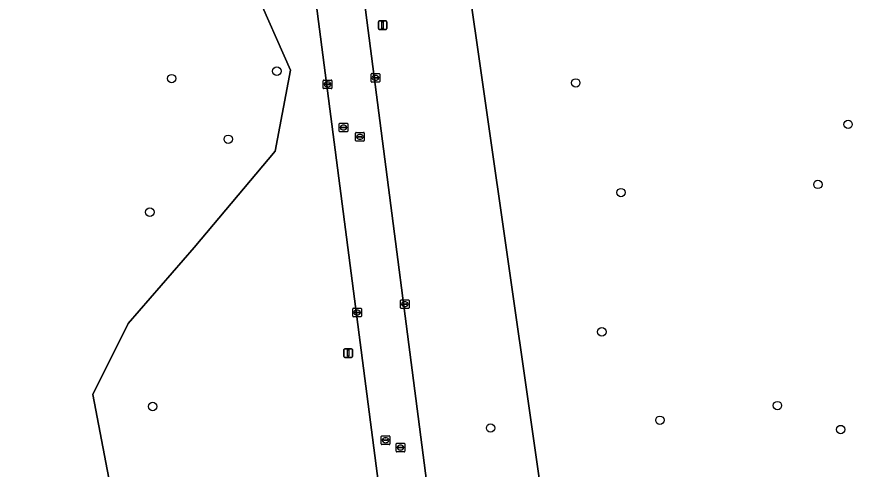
# Model space of a CAD drawing. Extents: x 154324 to 155744, y 382937 to 384188.
# Drawn here: x 155228 to 155325.7, y 383724.2 to 383776.8 of the extents above; entities that cross this region are included whole.
import ezdxf

# ---------------------------------------------------------------- set-up
doc = ezdxf.new("R2010")
doc.units = 0
for name, color, linetype in [('IMGEO_Berm_groen', 7, 'Continuous'), ('IMGEO_Boom', 7, 'Continuous'), ('IMGEO_Groenvoorziening', 7, 'Continuous'), ('IMGEO_Kolk', 7, 'Continuous'), ('IMGEO_Lichtmast', 7, 'Continuous'), ('IMGEO_Loofbos', 7, 'Continuous'), ('IMGEO_Rijbaan_lokaal_gesloten', 7, 'Continuous'), ('IMGEO_Rioolput', 7, 'Continuous')]:
    doc.layers.add(name, color=color, linetype=linetype)

msp = doc.modelspace()

# ---------------------------------------------------------------- linework, layer by layer
at = {"layer": 'IMGEO_Berm_groen'}
for points in [[(155295.605, 383523.574), (155294.743, 383533.501), (155292.341, 383552.859), (155282.449, 383627.726), (155274.026, 383692.293), (155244.018, 383923.45), (155240.659, 383949.763)], [(155246.304, 383949.696), (155279.604, 383692.563), (155297.905, 383553.418), (155300.365, 383533.57), (155301.362, 383523.907)], [(155323.557, 383503.266), (155325.548, 383519.946), (155306.103, 383602.506), (155261.74, 383912.135)], [(155248.616, 383833.183), (155242.126, 383823.742), (155233.276, 383818.432), (155227.966, 383811.942), (155229.736, 383806.042), (155241.536, 383795.422), (155249.796, 383788.932), (155255.697, 383780.081), (155259.827, 383770.641), (155258.057, 383761.201), (155248.616, 383749.991), (155240.946, 383741.14), (155236.816, 383732.88), (155239.176, 383720.49)]]:
    msp.add_lwpolyline(points, dxfattribs=at)
at = {"layer": 'IMGEO_Boom'}
for centre in [(155258.256, 383770.515), (155246.008, 383769.653), (155293.073, 383769.154), (155324.786, 383764.325), (155252.594, 383762.593), (155321.279, 383757.333), (155298.336, 383756.38), (155243.459, 383754.102), (155296.109, 383740.166), (155243.79, 383731.475), (155316.559, 383731.577), (155302.869, 383729.872), (155283.146, 383728.969), (155323.927, 383728.793)]:
    msp.add_circle(centre, 0.489, dxfattribs=at)
at = {"layer": 'IMGEO_Groenvoorziening'}
msp.add_lwpolyline([(155239.176, 383720.49), (155236.816, 383732.88), (155240.946, 383741.14), (155248.616, 383749.991), (155258.057, 383761.201), (155259.827, 383770.641), (155255.697, 383780.081), (155249.796, 383788.932), (155241.536, 383795.422), (155229.736, 383806.042), (155227.966, 383811.942), (155233.276, 383818.432), (155242.126, 383823.742), (155248.616, 383833.183)], dxfattribs=at)
at = {"layer": 'IMGEO_Kolk'}
for p, q in [((155269.309, 383770.238), (155270.161, 383770.238)), ((155263.667, 383768.556), (155263.667, 383769.408)), ((155263.742, 383769.482), (155264.594, 383769.482)), ((155264.155, 383769.262), (155264.18, 383769.262)), ((155264.668, 383769.408), (155264.668, 383768.556)), ((155269.234, 383769.312), (155269.234, 383770.164)), ((155269.493, 383769.732), (155269.493, 383769.744)), ((155269.931, 383769.695), (155269.533, 383769.695)), ((155269.536, 383769.781), (155269.934, 383769.781)), ((155269.745, 383769.458), (155269.72, 383769.458)), ((155269.722, 383770.018), (155269.747, 383770.018)), ((155269.977, 383769.744), (155269.977, 383769.732)), ((155270.235, 383770.164), (155270.235, 383769.312)), ((155264.594, 383768.482), (155263.742, 383768.482)), ((155263.926, 383768.976), (155263.926, 383768.988)), ((155264.364, 383768.939), (155263.966, 383768.939)), ((155263.969, 383769.025), (155264.367, 383769.025)), ((155264.178, 383768.702), (155264.153, 383768.702)), ((155264.41, 383768.988), (155264.41, 383768.976)), ((155270.161, 383769.238), (155269.309, 383769.238)), ((155272.735, 383743.892), (155273.587, 383743.892)), ((155267.173, 383742.926), (155268.025, 383742.926)), ((155272.66, 383742.966), (155272.66, 383743.818)), ((155273.587, 383742.892), (155272.735, 383742.892)), ((155272.919, 383743.386), (155272.919, 383743.398)), ((155273.357, 383743.349), (155272.959, 383743.349)), ((155272.962, 383743.435), (155273.36, 383743.435)), ((155273.171, 383743.112), (155273.146, 383743.112)), ((155273.148, 383743.672), (155273.173, 383743.672)), ((155273.403, 383743.398), (155273.403, 383743.386)), ((155273.661, 383743.818), (155273.661, 383742.966)), ((155267.098, 383742), (155267.098, 383742.852)), ((155268.025, 383741.926), (155267.173, 383741.926)), ((155267.357, 383742.42), (155267.357, 383742.432)), ((155267.795, 383742.383), (155267.397, 383742.383)), ((155267.4, 383742.469), (155267.798, 383742.469)), ((155267.609, 383742.146), (155267.584, 383742.146)), ((155267.586, 383742.706), (155267.611, 383742.706)), ((155267.841, 383742.432), (155267.841, 383742.42)), ((155268.099, 383742.852), (155268.099, 383742))]:
    msp.add_line(p, q, dxfattribs=at)
for points in [[(155269.309, 383770.238), (155270.161, 383770.238)], [(155263.667, 383768.556), (155263.667, 383769.408)], [(155263.742, 383769.482), (155264.594, 383769.482)], [(155264.668, 383769.408), (155264.668, 383768.556)], [(155269.234, 383769.312), (155269.234, 383770.164)], [(155270.235, 383770.164), (155270.235, 383769.312)], [(155264.594, 383768.482), (155263.742, 383768.482)], [(155270.161, 383769.238), (155269.309, 383769.238)], [(155272.735, 383743.892), (155273.587, 383743.892)], [(155267.173, 383742.926), (155268.025, 383742.926)], [(155272.66, 383742.966), (155272.66, 383743.818)], [(155273.587, 383742.892), (155272.735, 383742.892)], [(155273.661, 383743.818), (155273.661, 383742.966)], [(155267.098, 383742), (155267.098, 383742.852)], [(155268.025, 383741.926), (155267.173, 383741.926)], [(155268.099, 383742.852), (155268.099, 383742)]]:
    msp.add_lwpolyline(points, dxfattribs=at)
for centre, radius, start, end in [((155269.311, 383770.162), 0.0765, 91.55205, 178.44795), ((155269.311, 383770.162), 0.0765, 91.55205, 178.44795), ((155270.159, 383770.162), 0.0765, 1.55205, 88.44795), ((155270.159, 383770.162), 0.0765, 1.55205, 88.44795), ((155263.744, 383769.406), 0.0765, 91.55205, 178.44795), ((155263.744, 383769.406), 0.0765, 91.55205, 178.44795), ((155264.592, 383769.406), 0.0765, 1.55205, 88.44795), ((155264.592, 383769.406), 0.0765, 1.55205, 88.44795), ((155269.311, 383769.314), 0.0765, 181.55205, 268.44795), ((155269.311, 383769.314), 0.0765, 181.55205, 268.44795), ((155269.533, 383769.741), 0.0403, 85.87752, 175.75265), ((155269.53, 383769.731), 0.0366, 178.93798, 274.71019), ((155269.934, 383769.738), 0.043, 264.86636, 352.45326), ((155269.938, 383769.743), 0.0386, 1.73085, 96.63898), ((155270.159, 383769.314), 0.0765, 271.55205, 358.44795), ((155270.159, 383769.314), 0.0765, 271.55205, 358.44795), ((155263.744, 383768.558), 0.0765, 181.55205, 268.44795), ((155263.744, 383768.558), 0.0765, 181.55205, 268.44795), ((155263.966, 383768.985), 0.0403, 85.87752, 175.75265), ((155263.963, 383768.975), 0.0366, 178.93798, 274.71019), ((155264.367, 383768.982), 0.043, 264.86636, 352.45326), ((155264.371, 383768.987), 0.0386, 1.73085, 96.63898), ((155264.592, 383768.558), 0.0765, 271.55205, 358.44795), ((155264.592, 383768.558), 0.0765, 271.55205, 358.44795), ((155272.737, 383743.816), 0.0765, 91.55205, 178.44795), ((155272.737, 383743.816), 0.0765, 91.55205, 178.44795), ((155273.585, 383743.816), 0.0765, 1.55205, 88.44795), ((155273.585, 383743.816), 0.0765, 1.55205, 88.44795), ((155267.175, 383742.85), 0.0765, 91.55205, 178.44795), ((155267.175, 383742.85), 0.0765, 91.55205, 178.44795), ((155268.023, 383742.85), 0.0765, 1.55205, 88.44795), ((155268.023, 383742.85), 0.0765, 1.55205, 88.44795), ((155272.737, 383742.968), 0.0765, 181.55205, 268.44795), ((155272.737, 383742.968), 0.0765, 181.55205, 268.44795), ((155272.959, 383743.395), 0.0403, 85.87752, 175.75265), ((155272.956, 383743.385), 0.0366, 178.93798, 274.71019), ((155273.36, 383743.392), 0.043, 264.86636, 352.45326), ((155273.364, 383743.397), 0.0386, 1.73085, 96.63898), ((155273.585, 383742.968), 0.0765, 271.55205, 358.44795), ((155273.585, 383742.968), 0.0765, 271.55205, 358.44795), ((155267.175, 383742.002), 0.0765, 181.55205, 268.44795), ((155267.175, 383742.002), 0.0765, 181.55205, 268.44795), ((155267.397, 383742.429), 0.0403, 85.87752, 175.75265), ((155267.394, 383742.419), 0.0366, 178.93798, 274.71019), ((155267.798, 383742.426), 0.043, 264.86636, 352.45326), ((155267.802, 383742.431), 0.0386, 1.73085, 96.63898), ((155268.023, 383742.002), 0.0765, 271.55205, 358.44795), ((155268.023, 383742.002), 0.0765, 271.55205, 358.44795)]:
    msp.add_arc(centre, radius, start, end, dxfattribs=at)
for centre, major_axis, ratio, start_param, end_param in [((155264.154, 383768.982), (-0.387, 0.002), 0.722429, 4.712389, 7.853982), ((155264.179, 383768.982), (-0.39, 0.002), 0.717154, 1.570796, 4.712389), ((155269.721, 383769.738), (-0.387, 0.002), 0.722429, 4.712389, 7.853982), ((155269.746, 383769.738), (-0.39, 0.002), 0.717154, 1.570796, 4.712389), ((155273.147, 383743.392), (-0.387, 0.002), 0.722429, 4.712389, 7.853982), ((155273.172, 383743.392), (-0.39, 0.002), 0.717154, 1.570796, 4.712389), ((155267.585, 383742.426), (-0.387, 0.002), 0.722429, 4.712389, 7.853982), ((155267.61, 383742.426), (-0.39, 0.002), 0.717154, 1.570796, 4.712389)]:
    msp.add_ellipse(centre, major_axis=major_axis, ratio=ratio, start_param=start_param, end_param=end_param, dxfattribs=at)
at = {"layer": 'IMGEO_Lichtmast'}
for p, q in [((155270.08, 383775.469), (155270.08, 383776.269)), ((155270.08, 383776.269), (155270.08, 383775.469)), ((155270.18, 383776.369), (155270.97, 383776.369)), ((155270.97, 383776.369), (155270.18, 383776.369)), ((155271.07, 383776.269), (155271.07, 383775.469)), ((155271.07, 383775.469), (155271.07, 383776.269)), ((155270.97, 383775.369), (155270.18, 383775.369)), ((155270.18, 383775.369), (155270.97, 383775.369)), ((155266.067, 383737.292), (155266.067, 383738.092)), ((155266.067, 383738.092), (155266.067, 383737.292)), ((155266.167, 383738.192), (155266.957, 383738.192)), ((155266.957, 383738.192), (155266.167, 383738.192)), ((155267.057, 383738.092), (155267.057, 383737.292)), ((155267.057, 383737.292), (155267.057, 383738.092)), ((155266.957, 383737.192), (155266.167, 383737.192)), ((155266.167, 383737.192), (155266.957, 383737.192))]:
    msp.add_line(p, q, dxfattribs=at)
for points in [[(155270.5, 383776.244), (155270.65, 383776.244), (155270.65, 383775.494), (155270.5, 383775.494), (155270.5, 383776.244)], [(155266.487, 383738.067), (155266.637, 383738.067), (155266.637, 383737.317), (155266.487, 383737.317), (155266.487, 383738.067)]]:
    msp.add_lwpolyline(points, dxfattribs=at)
for centre, start, end in [((155270.18, 383776.269), 90, 180), ((155270.18, 383776.269), 90, 180), ((155270.97, 383776.269), 0, 90), ((155270.97, 383776.269), 360, 90), ((155270.18, 383775.469), 180, 270), ((155270.18, 383775.469), 180, 270), ((155270.97, 383775.469), 270, 0), ((155270.97, 383775.469), 270, 0), ((155266.167, 383738.092), 90, 180), ((155266.167, 383738.092), 90, 180), ((155266.957, 383738.092), 0, 90), ((155266.957, 383738.092), 360, 90), ((155266.167, 383737.292), 180, 270), ((155266.167, 383737.292), 180, 270), ((155266.957, 383737.292), 270, 0), ((155266.957, 383737.292), 270, 0)]:
    msp.add_arc(centre, 0.1, start, end, dxfattribs=at)
at = {"layer": 'IMGEO_Loofbos'}
msp.add_lwpolyline([(155336.238, 383809.424), (155323.113, 383849.226), (155303.534, 383922.252), (155300.916, 383943.435), (155300.916, 383955.474), (155295.178, 383988.009), (155291.815, 384001.275), (155265.808, 383990.706), (155259.697, 383987.94), (155249.962, 383983.402), (155261.74, 383912.135), (155306.103, 383602.506), (155325.548, 383519.946), (155323.557, 383503.266)], dxfattribs=at)
at = {"layer": 'IMGEO_Rijbaan_lokaal_gesloten'}
for points in [[(155240.659, 383949.763), (155244.018, 383923.45), (155274.026, 383692.293), (155282.449, 383627.726), (155292.341, 383552.859), (155294.743, 383533.501), (155295.605, 383523.574)], [(155301.362, 383523.907), (155300.365, 383533.57), (155297.905, 383553.418), (155279.604, 383692.563), (155246.304, 383949.696)]]:
    msp.add_lwpolyline(points, dxfattribs=at)
at = {"layer": 'IMGEO_Rioolput'}
for p, q in [((155265.514, 383763.532), (155265.514, 383764.384)), ((155265.589, 383764.458), (155266.441, 383764.458)), ((155266.515, 383764.384), (155266.515, 383763.532)), ((155266.441, 383763.458), (155265.589, 383763.458)), ((155265.773, 383763.952), (155265.773, 383763.964)), ((155266.211, 383763.915), (155265.813, 383763.915)), ((155265.816, 383764.001), (155266.214, 383764.001)), ((155266.025, 383763.678), (155266, 383763.678)), ((155266.002, 383764.238), (155266.027, 383764.238)), ((155266.257, 383763.964), (155266.257, 383763.952)), ((155267.429, 383762.453), (155267.429, 383763.305)), ((155267.504, 383763.379), (155268.356, 383763.379)), ((155267.688, 383762.873), (155267.688, 383762.885)), ((155268.126, 383762.836), (155267.728, 383762.836)), ((155267.731, 383762.922), (155268.129, 383762.922)), ((155267.94, 383762.599), (155267.915, 383762.599)), ((155267.917, 383763.159), (155267.942, 383763.159)), ((155268.172, 383762.885), (155268.172, 383762.873)), ((155268.43, 383763.305), (155268.43, 383762.453)), ((155268.356, 383762.379), (155267.504, 383762.379)), ((155270.418, 383727.116), (155270.418, 383727.968)), ((155270.493, 383728.042), (155271.345, 383728.042)), ((155270.677, 383727.536), (155270.677, 383727.548)), ((155271.115, 383727.499), (155270.717, 383727.499)), ((155270.72, 383727.585), (155271.118, 383727.585)), ((155270.929, 383727.262), (155270.904, 383727.262)), ((155270.906, 383727.822), (155270.931, 383727.822)), ((155271.161, 383727.548), (155271.161, 383727.536)), ((155271.419, 383727.968), (155271.419, 383727.116)), ((155271.345, 383727.042), (155270.493, 383727.042)), ((155272.157, 383726.264), (155272.157, 383727.116)), ((155272.232, 383727.19), (155273.084, 383727.19)), ((155272.416, 383726.684), (155272.416, 383726.696)), ((155272.854, 383726.647), (155272.456, 383726.647)), ((155272.459, 383726.733), (155272.857, 383726.733)), ((155272.668, 383726.41), (155272.643, 383726.41)), ((155272.645, 383726.97), (155272.67, 383726.97)), ((155272.9, 383726.696), (155272.9, 383726.684)), ((155273.158, 383727.116), (155273.158, 383726.264)), ((155273.084, 383726.19), (155272.232, 383726.19))]:
    msp.add_line(p, q, dxfattribs=at)
for points in [[(155265.514, 383763.532), (155265.514, 383764.384)], [(155265.589, 383764.458), (155266.441, 383764.458)], [(155266.515, 383764.384), (155266.515, 383763.532)], [(155266.441, 383763.458), (155265.589, 383763.458)], [(155267.429, 383762.453), (155267.429, 383763.305)], [(155267.504, 383763.379), (155268.356, 383763.379)], [(155268.43, 383763.305), (155268.43, 383762.453)], [(155268.356, 383762.379), (155267.504, 383762.379)], [(155270.418, 383727.116), (155270.418, 383727.968)], [(155270.493, 383728.042), (155271.345, 383728.042)], [(155271.419, 383727.968), (155271.419, 383727.116)], [(155271.345, 383727.042), (155270.493, 383727.042)], [(155272.157, 383726.264), (155272.157, 383727.116)], [(155272.232, 383727.19), (155273.084, 383727.19)], [(155273.158, 383727.116), (155273.158, 383726.264)], [(155273.084, 383726.19), (155272.232, 383726.19)]]:
    msp.add_lwpolyline(points, dxfattribs=at)
for centre, radius, start, end in [((155265.591, 383764.382), 0.0765, 91.55205, 178.44795), ((155265.591, 383764.382), 0.0765, 91.55205, 178.44795), ((155266.439, 383764.382), 0.0765, 1.55205, 88.44795), ((155266.439, 383764.382), 0.0765, 1.55205, 88.44795), ((155265.591, 383763.534), 0.0765, 181.55205, 268.44795), ((155265.591, 383763.534), 0.0765, 181.55205, 268.44795), ((155265.813, 383763.961), 0.0403, 85.87752, 175.75265), ((155265.81, 383763.951), 0.0366, 178.93798, 274.71019), ((155266.214, 383763.958), 0.043, 264.86636, 352.45326), ((155266.218, 383763.963), 0.0386, 1.73085, 96.63898), ((155266.439, 383763.534), 0.0765, 271.55205, 358.44795), ((155266.439, 383763.534), 0.0765, 271.55205, 358.44795), ((155267.506, 383763.303), 0.0765, 91.55205, 178.44795), ((155267.506, 383763.303), 0.0765, 91.55205, 178.44795), ((155267.506, 383762.455), 0.0765, 181.55205, 268.44795), ((155267.506, 383762.455), 0.0765, 181.55205, 268.44795), ((155267.728, 383762.882), 0.0403, 85.87752, 175.75265), ((155267.725, 383762.872), 0.0366, 178.93798, 274.71019), ((155268.129, 383762.879), 0.043, 264.86636, 352.45326), ((155268.133, 383762.884), 0.0386, 1.73085, 96.63898), ((155268.354, 383763.303), 0.0765, 1.55205, 88.44795), ((155268.354, 383763.303), 0.0765, 1.55205, 88.44795), ((155268.354, 383762.455), 0.0765, 271.55205, 358.44795), ((155268.354, 383762.455), 0.0765, 271.55205, 358.44795), ((155270.495, 383727.966), 0.0765, 91.55205, 178.44795), ((155270.495, 383727.966), 0.0765, 91.55205, 178.44795), ((155270.717, 383727.545), 0.0403, 85.87752, 175.75265), ((155270.714, 383727.535), 0.0366, 178.93798, 274.71019), ((155271.118, 383727.542), 0.043, 264.86636, 352.45326), ((155271.122, 383727.547), 0.0386, 1.73085, 96.63898), ((155271.343, 383727.966), 0.0765, 1.55205, 88.44795), ((155271.343, 383727.966), 0.0765, 1.55205, 88.44795), ((155270.495, 383727.118), 0.0765, 181.55205, 268.44795), ((155270.495, 383727.118), 0.0765, 181.55205, 268.44795), ((155271.343, 383727.118), 0.0765, 271.55205, 358.44795), ((155271.343, 383727.118), 0.0765, 271.55205, 358.44795), ((155272.234, 383727.114), 0.0765, 91.55205, 178.44795), ((155272.234, 383727.114), 0.0765, 91.55205, 178.44795), ((155272.234, 383726.266), 0.0765, 181.55205, 268.44795), ((155272.234, 383726.266), 0.0765, 181.55205, 268.44795), ((155272.456, 383726.693), 0.0403, 85.87752, 175.75265), ((155272.453, 383726.683), 0.0366, 178.93798, 274.71019), ((155272.857, 383726.69), 0.043, 264.86636, 352.45326), ((155272.861, 383726.695), 0.0386, 1.73085, 96.63898), ((155273.082, 383727.114), 0.0765, 1.55205, 88.44795), ((155273.082, 383727.114), 0.0765, 1.55205, 88.44795), ((155273.082, 383726.266), 0.0765, 271.55205, 358.44795), ((155273.082, 383726.266), 0.0765, 271.55205, 358.44795)]:
    msp.add_arc(centre, radius, start, end, dxfattribs=at)
for centre, major_axis, ratio, start_param, end_param in [((155266.001, 383763.958), (-0.387, 0.002), 0.722429, 4.712389, 7.853982), ((155266.026, 383763.958), (-0.39, 0.002), 0.717154, 1.570796, 4.712389), ((155267.916, 383762.879), (-0.387, 0.002), 0.722429, 4.712389, 7.853982), ((155267.941, 383762.879), (-0.39, 0.002), 0.717154, 1.570796, 4.712389), ((155270.905, 383727.542), (-0.387, 0.002), 0.722429, 4.712389, 7.853982), ((155270.93, 383727.542), (-0.39, 0.002), 0.717154, 1.570796, 4.712389), ((155272.644, 383726.69), (-0.387, 0.002), 0.722429, 4.712389, 7.853982), ((155272.669, 383726.69), (-0.39, 0.002), 0.717154, 1.570796, 4.712389)]:
    msp.add_ellipse(centre, major_axis=major_axis, ratio=ratio, start_param=start_param, end_param=end_param, dxfattribs=at)

doc.saveas('drawing.dxf')
